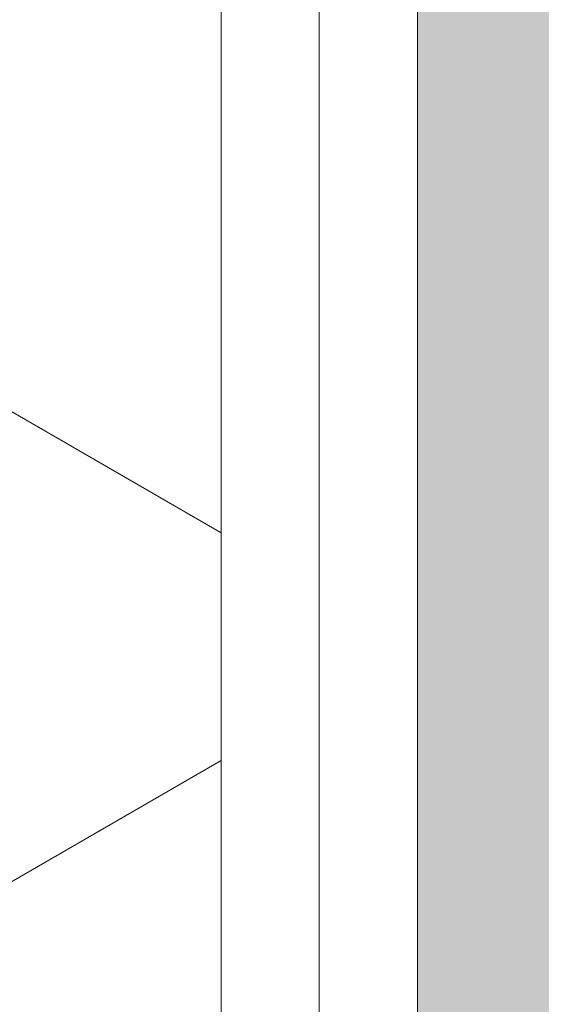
# Model space of a CAD drawing. Header units: millimetres. Extents: x -281 to 121694, y -16481 to 65128.
# Tile 639 of 1056: x 17909 to 17976, y 30039 to 30165. Entities that reach past the tile are written whole.
import ezdxf

# ---------------------------------------------------------------- set-up
doc = ezdxf.new("R2010")
doc.units = ezdxf.units.MM
for name, color, linetype, lineweight in [('A--A2__Ruwbouw', 8, 'Continuous', 5), ('A--A45__Plafondafwerkingen', 8, 'Continuous', 5), ('A--L21__Buitenwanden', 3, 'Continuous', 5)]:
    doc.layers.add(name, color=color, linetype=linetype, lineweight=lineweight)
pattern_1 = [(0, (0, 200), (0, 500), []), (0, (0, 250), (0, 500), []), (0, (0, 300), (0, 500), []), (0, (0, 350), (0, 500), [])]

msp = doc.modelspace()

# ---------------------------------------------------------------- hatches: boundary and pattern name
at = {"layer": 'A--A2__Ruwbouw'}
h = msp.add_hatch(dxfattribs=at)
h.set_pattern_fill('FP_23', color=256, angle=60, style=0, pattern_type=2)
h.set_pattern_definition([(150, (17960, 26205), (-70, -121.2436), []), (210, (17960, 26205), (70, -121.2436), [])])
h.paths.add_polyline_path([(17885, 22125), (17935, 22125), (17935, 22135), (17885, 22135)])
h.paths.add_polyline_path([(17885, 23545), (17935, 23545), (17935, 30285), (17885, 30285), (17885, 23705.78)])
h = msp.add_hatch(dxfattribs=at)
h.set_pattern_fill('FP_2', color=256, style=0, pattern_type=2)
h.set_pattern_definition(pattern_1)
h.paths.add_polyline_path([(17938.87, 22125), (17947.5, 22125), (17947.5, 22135), (17935, 22135), (17935, 22125)])
h.paths.add_polyline_path([(17935, 23545), (17947.5, 23545), (17947.5, 30285), (17935, 30285), (17935, 23705.78)])
h = msp.add_hatch(dxfattribs=at)
h.set_pattern_fill('FP_2', color=256, style=0, pattern_type=2)
h.set_pattern_definition(pattern_1)
h.paths.add_polyline_path([(17960, 22125), (17960, 22135), (17947.5, 22135), (17947.5, 22125)])
h.paths.add_polyline_path([(17947.5, 23545), (17960, 23545), (17960, 30285), (17947.5, 30285), (17947.5, 23705.78)])
at = {"layer": 'A--A45__Plafondafwerkingen'}
h = msp.add_hatch(color=256, dxfattribs=at)
h.paths.add_polyline_path([(21077.5, 15810), (21087.5, 15810), (21087.5, 15910), (21390, 15910), (21390, 17810), (18110, 17810), (18110, 17200), (18400, 17200), (18400, 15910), (19012.5, 15910), (19012.5, 15810), (19022.5, 15810), (19023.5, 15924), (19089.5, 15924), (19088.5, 15855), (19064.5, 15855), (19064.5, 15850), (19072.5, 15849.2), (19072.5, 15810), (19075, 15810), (19076, 15850), (21025, 15849.2), (21025, 15810), (21027.5, 15810), (21028.5, 15850), (21035.5, 15850), (21035.5, 15855), (21010.5, 15855.8), (21011.5, 15924), (21077.5, 15924), (21077.5, 15822.5)])
h.paths.add_polyline_path([(20051, 15835), (20050, 15835.8), (20050, 15835)])
h.paths.add_polyline_path([(18452.5, 25655), (18452.5, 30275), (17960, 30275), (17960, 25655), (18312.21, 25655)])

# ---------------------------------------------------------------- linework, layer by layer
at = {"layer": 'A--L21__Buitenwanden'}
for p, q in [((17935, 23545), (17935, 30285)), ((17947.5, 23545), (17947.5, 30285)), ((17960, 23545), (17960, 30285))]:
    msp.add_line(p, q, dxfattribs=at)

doc.saveas('drawing.dxf')
